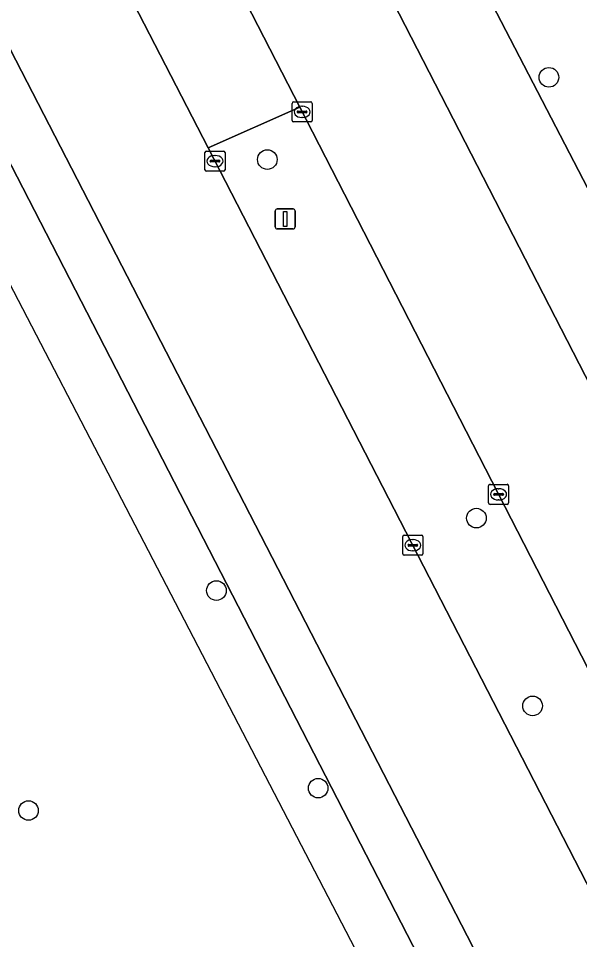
# Model space of a CAD drawing. Extents: x 158455 to 159797, y 387218 to 388672.
# Drawn here: x 159251.45 to 159279.41, y 387501.43 to 387547.34 of the extents above; entities that cross this region are included whole.
import ezdxf

# ---------------------------------------------------------------- set-up
doc = ezdxf.new("R2010")
doc.units = 0
for name, color, linetype in [('IMGEO_Berm_groen', 7, 'Continuous'), ('IMGEO_Boom', 7, 'Continuous'), ('IMGEO_Groenvoorziening', 7, 'Continuous'), ('IMGEO_Hek', 7, 'Continuous'), ('IMGEO_Kolk', 7, 'Continuous'), ('IMGEO_Lichtmast', 7, 'Continuous'), ('IMGEO_Rijbaan_lokaal_gesloten', 7, 'Continuous')]:
    doc.layers.add(name, color=color, linetype=linetype)

msp = doc.modelspace()

# ---------------------------------------------------------------- linework, layer by layer
at = {"layer": 'IMGEO_Berm_groen'}
for points in [[(159156.817, 387722.586), (159155.621, 387723.923), (159182.351, 387672.147), (159182.93, 387672.441), (159271.685, 387500), (159273.219, 387497.081), (159275.472, 387498.379), (159274.637, 387500), (159224.373, 387597.522), (159197.094, 387650.888)], [(159257.401, 387572.99), (159262.954, 387562.114), (159281.181, 387526.636), (159290.398, 387508.43), (159290.867, 387507.646), (159300.525, 387513.26), (159292.149, 387529.173), (159290.67, 387528.651), (159288.784, 387528.369), (159288.108, 387528.144), (159287.312, 387528.045), (159286.124, 387528.211), (159285.386, 387528.523), (159284.729, 387528.982), (159283.957, 387529.9), (159282.59, 387532.757), (159281.857, 387534.952), (159192.571, 387706.958)], [(159192.571, 387706.958), (159281.857, 387534.952), (159282.59, 387532.757), (159283.957, 387529.9), (159284.729, 387528.982), (159285.386, 387528.523), (159286.124, 387528.211), (159287.312, 387528.045), (159288.108, 387528.144), (159288.784, 387528.369), (159290.67, 387528.651), (159292.149, 387529.173), (159300.525, 387513.26), (159303.873, 387515.206), (159304.361, 387514.372), (159306.027, 387515.476)]]:
    msp.add_lwpolyline(points, dxfattribs=at)
for points in [[(159255.287, 387562.74), (159251.487, 387570.079), (159247.018, 387567.841), (159256.389, 387549.655), (159260.903, 387540.888), (159265.464, 387542.921)], [(159265.464, 387542.921), (159260.903, 387540.888), (159277.722, 387508.227), (159280.917, 387502.005), (159285.257, 387504.376)]]:
    msp.add_lwpolyline(points, close=True, dxfattribs=at)
at = {"layer": 'IMGEO_Boom'}
for centre in [(159277.885, 387544.402), (159263.852, 387540.304), (159274.27, 387522.433), (159261.316, 387518.822), (159277.072, 387513.076), (159266.385, 387508.975), (159251.949, 387507.861)]:
    msp.add_circle(centre, 0.489, dxfattribs=at)
at = {"layer": 'IMGEO_Groenvoorziening'}
msp.add_lwpolyline([(159181.83, 387517.056), (159167.842, 387544.44), (159152.431, 387536.583), (159178.552, 387485.484), (159192.307, 387458.609), (159189.892, 387457.367), (159170.383, 387447.329), (159173.973, 387440.238), (159212.144, 387462.192), (159250.692, 387484.096), (159270.982, 387495.792), (159273.219, 387497.081), (159271.685, 387500), (159182.93, 387672.441)], dxfattribs=at)
at = {"layer": 'IMGEO_Hek'}
msp.add_lwpolyline([(159270.015, 387497.509), (159184.28, 387662.622)], dxfattribs=at)
at = {"layer": 'IMGEO_Kolk'}
for p, q in [((159265.085, 387542.254), (159265.085, 387543.106)), ((159265.16, 387543.18), (159266.012, 387543.18)), ((159266.086, 387543.106), (159266.086, 387542.254)), ((159265.344, 387542.674), (159265.344, 387542.686)), ((159265.782, 387542.637), (159265.384, 387542.637)), ((159265.387, 387542.723), (159265.785, 387542.723)), ((159265.573, 387542.96), (159265.598, 387542.96)), ((159265.828, 387542.686), (159265.828, 387542.674)), ((159266.012, 387542.18), (159265.16, 387542.18)), ((159265.596, 387542.4), (159265.571, 387542.4)), ((159260.743, 387539.801), (159260.743, 387540.653)), ((159260.818, 387540.727), (159261.67, 387540.727)), ((159261.231, 387540.507), (159261.256, 387540.507)), ((159261.744, 387540.653), (159261.744, 387539.801)), ((159261.002, 387540.221), (159261.002, 387540.233)), ((159261.44, 387540.184), (159261.042, 387540.184)), ((159261.045, 387540.27), (159261.443, 387540.27)), ((159261.254, 387539.947), (159261.229, 387539.947)), ((159261.486, 387540.233), (159261.486, 387540.221)), ((159261.67, 387539.727), (159260.818, 387539.727)), ((159274.874, 387523.192), (159274.874, 387524.044)), ((159274.949, 387524.118), (159275.801, 387524.118)), ((159275.362, 387523.898), (159275.387, 387523.898)), ((159275.875, 387524.044), (159275.875, 387523.192)), ((159275.133, 387523.612), (159275.133, 387523.624)), ((159275.571, 387523.575), (159275.173, 387523.575)), ((159275.176, 387523.661), (159275.574, 387523.661)), ((159275.385, 387523.338), (159275.36, 387523.338)), ((159275.617, 387523.624), (159275.617, 387523.612)), ((159275.801, 387523.118), (159274.949, 387523.118)), ((159270.601, 387520.658), (159270.601, 387521.51)), ((159270.676, 387521.584), (159271.528, 387521.584)), ((159271.602, 387521.51), (159271.602, 387520.658)), ((159270.86, 387521.078), (159270.86, 387521.09)), ((159271.298, 387521.041), (159270.9, 387521.041)), ((159270.903, 387521.127), (159271.301, 387521.127)), ((159271.089, 387521.364), (159271.114, 387521.364)), ((159271.344, 387521.09), (159271.344, 387521.078)), ((159271.528, 387520.584), (159270.676, 387520.584)), ((159271.112, 387520.804), (159271.087, 387520.804))]:
    msp.add_line(p, q, dxfattribs=at)
for points in [[(159265.085, 387542.254), (159265.085, 387543.106)], [(159265.16, 387543.18), (159266.012, 387543.18)], [(159266.086, 387543.106), (159266.086, 387542.254)], [(159266.012, 387542.18), (159265.16, 387542.18)], [(159260.743, 387539.801), (159260.743, 387540.653)], [(159260.818, 387540.727), (159261.67, 387540.727)], [(159261.744, 387540.653), (159261.744, 387539.801)], [(159261.67, 387539.727), (159260.818, 387539.727)], [(159274.874, 387523.192), (159274.874, 387524.044)], [(159274.949, 387524.118), (159275.801, 387524.118)], [(159275.875, 387524.044), (159275.875, 387523.192)], [(159275.801, 387523.118), (159274.949, 387523.118)], [(159270.601, 387520.658), (159270.601, 387521.51)], [(159270.676, 387521.584), (159271.528, 387521.584)], [(159271.602, 387521.51), (159271.602, 387520.658)], [(159271.528, 387520.584), (159270.676, 387520.584)]]:
    msp.add_lwpolyline(points, dxfattribs=at)
for centre, radius, start, end in [((159265.162, 387543.104), 0.0765, 91.552, 178.448), ((159265.162, 387543.104), 0.0765, 91.552, 178.448), ((159266.01, 387543.104), 0.0765, 1.552, 88.448), ((159266.01, 387543.104), 0.0765, 1.552, 88.448), ((159265.384, 387542.683), 0.0403, 85.8775, 175.7526), ((159265.381, 387542.673), 0.0366, 178.938, 274.7102), ((159265.785, 387542.68), 0.043, 264.8664, 352.4533), ((159265.789, 387542.685), 0.0386, 1.7309, 96.639), ((159265.162, 387542.256), 0.0765, 181.552, 268.448), ((159265.162, 387542.256), 0.0765, 181.552, 268.448), ((159266.01, 387542.256), 0.0765, 271.552, 358.448), ((159266.01, 387542.256), 0.0765, 271.552, 358.448), ((159260.82, 387540.651), 0.0765, 91.552, 178.448), ((159260.82, 387540.651), 0.0765, 91.552, 178.448), ((159261.668, 387540.651), 0.0765, 1.552, 88.448), ((159261.668, 387540.651), 0.0765, 1.552, 88.448), ((159261.042, 387540.23), 0.0403, 85.8775, 175.7526), ((159261.039, 387540.22), 0.0366, 178.938, 274.7102), ((159261.443, 387540.227), 0.043, 264.8664, 352.4533), ((159261.447, 387540.232), 0.0386, 1.7309, 96.639), ((159260.82, 387539.803), 0.0765, 181.552, 268.448), ((159260.82, 387539.803), 0.0765, 181.552, 268.448), ((159261.668, 387539.803), 0.0765, 271.552, 358.448), ((159261.668, 387539.803), 0.0765, 271.552, 358.448), ((159274.951, 387524.042), 0.0765, 91.552, 178.448), ((159274.951, 387524.042), 0.0765, 91.552, 178.448), ((159275.799, 387524.042), 0.0765, 1.552, 88.448), ((159275.799, 387524.042), 0.0765, 1.552, 88.448), ((159275.173, 387523.621), 0.0403, 85.8775, 175.7526), ((159275.17, 387523.611), 0.0366, 178.938, 274.7102), ((159275.574, 387523.618), 0.043, 264.8664, 352.4533), ((159275.578, 387523.623), 0.0386, 1.7309, 96.639), ((159274.951, 387523.194), 0.0765, 181.552, 268.448), ((159274.951, 387523.194), 0.0765, 181.552, 268.448), ((159275.799, 387523.194), 0.0765, 271.552, 358.448), ((159275.799, 387523.194), 0.0765, 271.552, 358.448), ((159270.678, 387521.508), 0.0765, 91.552, 178.448), ((159270.678, 387521.508), 0.0765, 91.552, 178.448), ((159271.526, 387521.508), 0.0765, 1.552, 88.448), ((159271.526, 387521.508), 0.0765, 1.552, 88.448), ((159270.9, 387521.087), 0.0403, 85.8775, 175.7526), ((159270.897, 387521.077), 0.0366, 178.938, 274.7102), ((159271.301, 387521.084), 0.043, 264.8664, 352.4533), ((159271.305, 387521.089), 0.0386, 1.7309, 96.639), ((159270.678, 387520.66), 0.0765, 181.552, 268.448), ((159270.678, 387520.66), 0.0765, 181.552, 268.448), ((159271.526, 387520.66), 0.0765, 271.552, 358.448), ((159271.526, 387520.66), 0.0765, 271.552, 358.448)]:
    msp.add_arc(centre, radius, start, end, dxfattribs=at)
for centre, major_axis, ratio, start_param, end_param in [((159265.572, 387542.68), (-0.387, 0.002), 0.722429, 4.712389, 7.853982), ((159265.597, 387542.68), (-0.39, 0.002), 0.717154, 1.570796, 4.712389), ((159261.23, 387540.227), (-0.387, 0.002), 0.722429, 4.712389, 7.853982), ((159261.255, 387540.227), (-0.39, 0.002), 0.717154, 1.570796, 4.712389), ((159275.361, 387523.618), (-0.387, 0.002), 0.722429, 4.712389, 7.853982), ((159275.386, 387523.618), (-0.39, 0.002), 0.717154, 1.570796, 4.712389), ((159271.088, 387521.084), (-0.387, 0.002), 0.722429, 4.712389, 7.853982), ((159271.113, 387521.084), (-0.39, 0.002), 0.717154, 1.570796, 4.712389)]:
    msp.add_ellipse(centre, major_axis=major_axis, ratio=ratio, start_param=start_param, end_param=end_param, dxfattribs=at)
at = {"layer": 'IMGEO_Lichtmast'}
for p, q in [((159264.245, 387536.945), (159264.245, 387537.745)), ((159264.245, 387537.745), (159264.245, 387536.945)), ((159264.345, 387537.845), (159265.135, 387537.845)), ((159265.135, 387537.845), (159264.345, 387537.845)), ((159265.235, 387537.745), (159265.235, 387536.945)), ((159265.235, 387536.945), (159265.235, 387537.745)), ((159265.135, 387536.845), (159264.345, 387536.845)), ((159264.345, 387536.845), (159265.135, 387536.845))]:
    msp.add_line(p, q, dxfattribs=at)
msp.add_lwpolyline([(159264.665, 387537.72), (159264.815, 387537.72), (159264.815, 387536.97), (159264.665, 387536.97), (159264.665, 387537.72)], dxfattribs=at)
for centre, start, end in [((159264.345, 387537.745), 90, 180), ((159264.345, 387537.745), 90, 180), ((159265.135, 387537.745), 0, 90), ((159265.135, 387537.745), 360, 90), ((159264.345, 387536.945), 180, 270), ((159264.345, 387536.945), 180, 270), ((159265.135, 387536.945), 270, 0), ((159265.135, 387536.945), 270, 0)]:
    msp.add_arc(centre, 0.1, start, end, dxfattribs=at)
at = {"layer": 'IMGEO_Rijbaan_lokaal_gesloten'}
for points in [[(159181.274, 387682.076), (159195.742, 387653.558), (159197.094, 387650.888), (159224.373, 387597.522), (159274.637, 387500), (159275.472, 387498.379), (159276.843, 387495.751), (159282.423, 387499.073), (159281.947, 387500), (159280.917, 387502.005), (159277.722, 387508.227), (159260.903, 387540.888), (159256.389, 387549.655), (159247.018, 387567.841), (159235.528, 387590.139), (159229.001, 387602.664), (159202.742, 387654.181)], [(159204.346, 387662.226), (159206.686, 387657.523), (159207.229, 387656.454), (159236.11, 387599.772), (159251.487, 387570.079), (159255.287, 387562.74), (159265.464, 387542.921), (159285.257, 387504.376), (159286.768, 387501.433), (159293.23, 387505.231)], [(159290.867, 387507.646), (159290.398, 387508.43), (159281.181, 387526.636), (159262.954, 387562.114), (159257.401, 387572.99), (159239.597, 387607.752), (159239.049, 387608.807), (159237.406, 387611.978)]]:
    msp.add_lwpolyline(points, dxfattribs=at)

doc.saveas('drawing.dxf')
